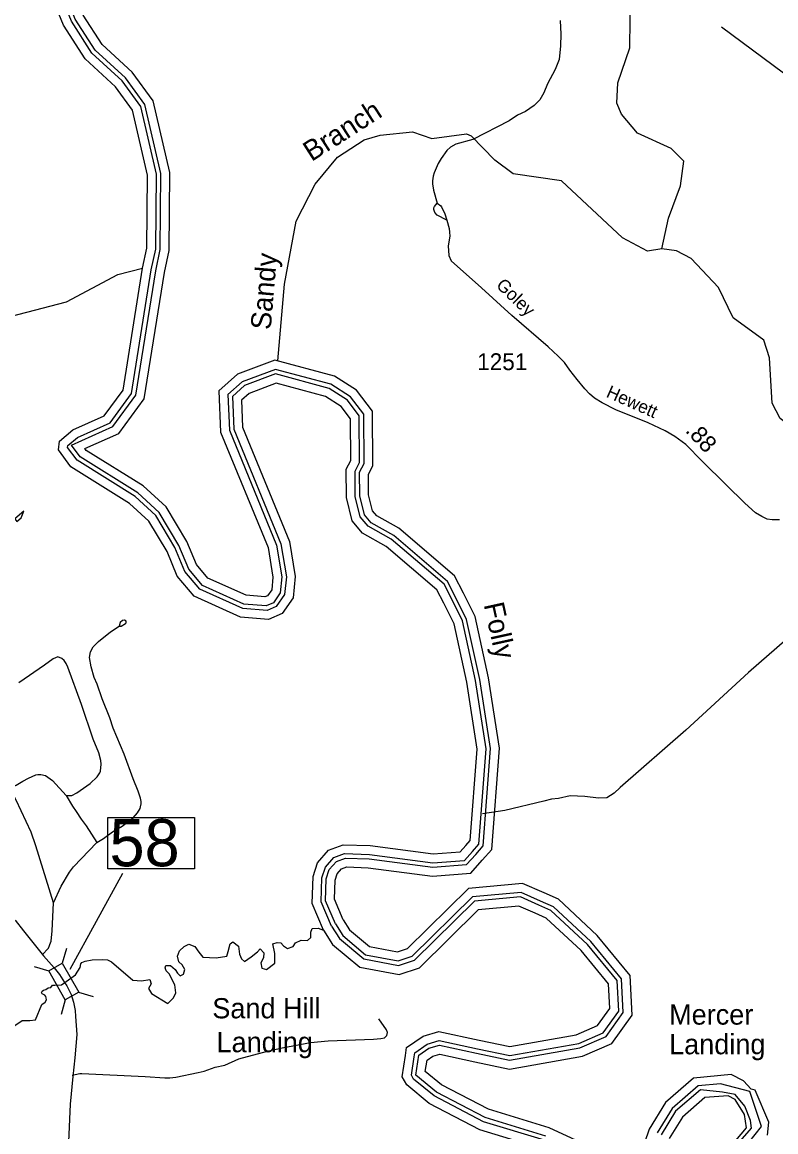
# Model space of a CAD drawing. Extents: x 2104537 to 2336408, y 34176 to 229611.
# Drawn here: x 2224131 to 2229719, y 79352 to 87580 of the extents above; entities that cross this region are included whole.
import ezdxf

# ---------------------------------------------------------------- set-up
doc = ezdxf.new("R2010")
doc.units = 0
for name, color, linetype in [('Exist Geographical Quarry CELL', 7, 'Continuous'), ('Exist Hydrographic Buffer Line', 7, 'Continuous'), ('Exist Hydrographic Creek Single Shore', 7, 'Continuous'), ('Exist Hydrographic Misc Water Feature', 7, 'Continuous'), ('Exist Hydrographic Point Label', 7, 'Continuous'), ('Exist Hydrographic River Shore', 7, 'Continuous'), ('Exist Hydrographic River Shore Label', 7, 'Continuous'), ('Exist Road Non-System Type 51', 7, 'Continuous'), ('Exist Road Secondary Mileage Hundredths English Label', 7, 'Continuous'), ('Exist Road Secondary Structure Standard Bridge CELL', 7, 'Continuous'), ('Exist Road Secondary Structure Standard Bridge Number Label', 7, 'Continuous'), ('Exist Road Secondary Type 51 Attributed', 7, 'Continuous'), ('Exist Road Secondary Type 51 Label', 7, 'Continuous'), ('Exist Road Secondary Type 51 Number Label', 7, 'Continuous'), ('Old_Level_32', 7, 'Continuous')]:
    doc.layers.add(name, color=color, linetype=linetype)

msp = doc.modelspace()

# ---------------------------------------------------------------- linework, layer by layer
at = {"layer": 'Exist Geographical Quarry CELL'}
msp.add_lwpolyline([(2224076.2, 83898.2), (2224092.1, 83877.6), (2224123.4, 83904.7), (2224144.6, 83954.8)], close=True, dxfattribs=at)
at = {"layer": 'Exist Hydrographic Buffer Line'}
for points in [[(2225088.8, 85742.8), (2225121.8, 85897.9), (2225126.9, 86453.6), (2225010.1, 86955.3), (2224872.3, 87144.4), (2224647.8, 87350.8), (2224495.7, 87587.7), (2224454.4, 87689.2), (2224496, 87890.1), (2224659, 88149.7), (2224761.9, 88255.3), (2224897.3, 88318.9), (2225128.3, 88482.7), (2225281.8, 88716.7)], [(2225121.1, 85736.8), (2225154.6, 85894.3), (2225159.7, 86457.2), (2225040.5, 86969.3), (2224896.9, 87166.3), (2224673.1, 87372.1), (2224524.9, 87602.8), (2224488.6, 87692.3), (2224526.9, 87877.6), (2224685, 88129.3), (2224781.3, 88228.2), (2224913.9, 88290.4), (2225152.3, 88459.6), (2225316.7, 88710)], [(2226009.9, 84971.3), (2225778.6, 84884.7), (2225689.4, 84804.3), (2225700.1, 84561.6), (2226049.8, 83711.4), (2226090, 83467.3), (2226076.6, 83335.9), (2226015, 83248.4), (2225947.1, 83218.5), (2225766.8, 83233.3), (2225447.9, 83376.8), (2225337.9, 83507.7), (2225263.8, 83684.7), (2225121.6, 83922.6), (2224968, 84063.9), (2224538.5, 84331.3), (2224468.4, 84426.6), (2224470.1, 84440.6), (2224542.3, 84501.4), (2224782.9, 84608.4), (2224942.4, 84826.2), (2225088.8, 85742.8)], [(2226008.3, 85005.7), (2225761.3, 84913.2), (2225655.9, 84818.3), (2225667.5, 84554.4), (2226018, 83702.3), (2226056.9, 83466.3), (2226044.8, 83347.8), (2225993.4, 83274.7), (2225941.4, 83251.8), (2225775.1, 83265.5), (2225468.2, 83403.6), (2225366.2, 83525), (2225293.2, 83699.5), (2225147.3, 83943.5), (2224987.9, 84090.1), (2224561.2, 84355.8), (2224495.7, 84444.7), (2224804.2, 84582), (2224973.6, 84813.2), (2225121.1, 85736.8)], [(2226453.5, 80893.3), (2226380.4, 81064.4), (2226386.1, 81228.5), (2226408.5, 81297.2), (2226461, 81357), (2226527.5, 81382), (2226703, 81375.7), (2227175.8, 81313.5), (2227425.1, 81333.2), (2227493.7, 81409.3), (2227548.9, 81471.6), (2227603.6, 82194.2), (2227525.1, 82705.1), (2227426.7, 83151.7), (2227345.1, 83315.4), (2227284.9, 83432.6), (2226885.8, 83773.6), (2226718, 83868.2), (2226668.2, 83927), (2226633.7, 84068), (2226632.8, 84242.5), (2226665.9, 84307.5), (2226663.4, 84672.6), (2226564.9, 84802.6), (2226420.4, 84894.7), (2226008.3, 85005.7)], [(2226424.4, 80878), (2226347.3, 81058.2), (2226353.5, 81234.3), (2226379.4, 81313.8), (2226441.7, 81384.8), (2226522.1, 81415), (2226705.8, 81408.5), (2227176.6, 81346.5), (2227409.5, 81364.9), (2227469.2, 81431.2), (2227517.1, 81485.1), (2227570.6, 82192.9), (2227492.8, 82699.1), (2227395.5, 83140.7), (2227315.8, 83300.6), (2227258.7, 83411.9), (2226866.9, 83746.6), (2226696.7, 83842.5), (2226638.2, 83911.7), (2226600.9, 84063.9), (2226600, 84250.3), (2226633, 84315.3), (2226630.7, 84661.5), (2226542.3, 84778.1), (2226407, 84864.3), (2226009.9, 84971.3)], [(2226424.4, 80878), (2226483.2, 80784.9), (2226663.2, 80634.6), (2226921.8, 80586), (2227041, 80625.5), (2227483.9, 81062.3)], [(2226453.5, 80893.3), (2226508.1, 80806.7), (2226677.7, 80665.2), (2226919.5, 80619.8), (2227023.5, 80654.2), (2227469.2, 81094)], [(2227500.1, 79935.1), (2227745.5, 79884), (2228266.8, 79975), (2228460.5, 80059.7), (2228587.3, 80235.9), (2228573.9, 80486.6), (2228347, 80763.4), (2228070.1, 81020.3), (2227974.1, 81063), (2227830.8, 81126.5), (2227469.2, 81094)], [(2227507, 79967.2), (2227746.1, 79917.4), (2228257.3, 80006.6), (2228439.1, 80086.1), (2228553.9, 80245.7), (2228541.7, 80474.1), (2228323.1, 80740.9), (2228051.8, 80992.5), (2227960.8, 81033), (2227825.2, 81093.1), (2227483.9, 81062.3)], [(2227550.4, 79427.1), (2227185.7, 79617.7), (2227033.3, 79743.4), (2227016.6, 79772.8), (2227037.2, 79907.8), (2227041.4, 79938.6), (2227132.9, 80002.2), (2227223.5, 80028.5), (2227507, 79967.2)], [(2227562.9, 79457.6), (2227203.9, 79645.2), (2227049.7, 79772.4), (2227072.3, 79920.1), (2227147.2, 79972.2), (2227224.7, 79994.6), (2227500.1, 79935.1)], [(2229519.3, 79273.3), (2229612.3, 79390.9), (2229526, 79649.7), (2229309.8, 79708.5), (2229142.6, 79692.5), (2228950.4, 79525.4), (2228838.5, 79344.1)], [(2229368.1, 79183.6), (2229538.3, 79378.6), (2229531.6, 79435.7), (2229489.1, 79542.1), (2229418.5, 79629.5), (2229323.3, 79645.2), (2229159.2, 79663.5), (2228975.7, 79503.9), (2228868.4, 79330.1)], [(2228002.6, 79290), (2227550.4, 79427.1)], [(2228014.3, 79320.8), (2227562.9, 79457.6)]]:
    msp.add_lwpolyline(points, dxfattribs=at)
at = {"layer": 'Exist Hydrographic Creek Single Shore'}
for points in [[(2226027.2, 85068.6), (2226075.1, 85636.1), (2226163.1, 86103.6), (2226303.2, 86379.7), (2226468.2, 86579.9), (2226667.1, 86707.3), (2226784.2, 86741.1), (2227025.2, 86766), (2227167.3, 86717.3), (2227425.2, 86751.7), (2227459.3, 86738)], [(2228874.3, 85900.3), (2228766.3, 85882.8), (2228582.3, 85981.5), (2228129.2, 86403.5), (2227770.3, 86456.4), (2227636.2, 86557.4), (2227459.3, 86738)], [(2233418.3, 83454.1), (2232843.3, 83458.6), (2232425.2, 83604.4), (2232100.2, 83643.5), (2231692.3, 83631.7), (2231475.2, 83714.6), (2231223.2, 83860.5), (2231114.3, 83967.6), (2231055.2, 84099.9), (2230942.3, 84692.6), (2230883.2, 84743), (2230184.2, 84644.9), (2229885.2, 84542.4), (2229751.3, 84640.1), (2229692.3, 84756.1), (2229672.2, 85091.1), (2229630.3, 85223.1), (2229403.1, 85388.3), (2229293.2, 85613.5), (2229092.3, 85827.3), (2228983.2, 85885.1), (2228874.3, 85900.3)], [(2224061.4, 80129.4), (2224131.9, 80178.4), (2224188.7, 80176.4), (2224229.3, 80183.3), (2224277.8, 80296.9), (2224301.3, 80313.6), (2224311.1, 80331.2), (2224308.2, 80344.9), (2224307.2, 80355.7), (2224298.4, 80364.5), (2224278.8, 80375.3), (2224273.9, 80384.1), (2224279.8, 80393.9), (2224289.6, 80401.7), (2224306.2, 80406.6), (2224322.9, 80419.4), (2224343.4, 80421.3), (2224356.2, 80439), (2224372.8, 80439.9), (2224422.7, 80442.9), (2224526.5, 80515.4), (2224560.8, 80570.3), (2224565.7, 80598.7), (2224574.5, 80607.5), (2224598, 80618.3), (2224649.9, 80628.1), (2224728.3, 80630), (2224763.5, 80628.1), (2224793.2, 80612), (2224952.5, 80476.2), (2225017.1, 80472.3), (2225077.8, 80480.1), (2225087.6, 80448.8), (2225068, 80415.5), (2225089.6, 80378.2), (2225211, 80303.8), (2225254.1, 80344.9), (2225269.7, 80382.1), (2225261.9, 80440.9), (2225220.8, 80523.2), (2225199.2, 80546.7), (2225191.4, 80568.3), (2225197.3, 80585.9), (2225230.6, 80585.9), (2225265.8, 80554.6), (2225283.4, 80527.1), (2225303, 80509.5), (2225328.5, 80521.3), (2225336.3, 80554.6), (2225316.7, 80589.8), (2225293.2, 80613.4), (2225283.4, 80654.5), (2225297.2, 80693.7), (2225332.4, 80725.1), (2225367.7, 80742.7), (2225410.7, 80725.1), (2225442.1, 80683.9), (2225469.5, 80646.7), (2225569.4, 80642.8), (2225649.7, 80654.5), (2225659.5, 80687.8), (2225673.2, 80746.6), (2225692.7, 80760.3), (2225733.9, 80729), (2225743.7, 80670.2), (2225757.4, 80634.9), (2225778.9, 80615.3), (2225829.8, 80648.6), (2225874.9, 80685.9), (2225894.5, 80709.4), (2225921.9, 80678), (2225919.9, 80642.8), (2225900.3, 80605.5), (2225908.2, 80564.4), (2225943.4, 80554.6), (2226004.1, 80603.6), (2226004.1, 80674.1), (2225988.5, 80746.6), (2226021.8, 80756.4), (2226049.2, 80754.4), (2226068.8, 80730.9), (2226098.1, 80711.3), (2226139.3, 80727), (2226158.8, 80752.5), (2226200, 80772.1), (2226247, 80770.1), (2226272.4, 80793.6), (2226272.4, 80832.8), (2226280.3, 80860.3), (2226325.3, 80862.2), (2226366.1, 80847.4)]]:
    msp.add_lwpolyline(points, dxfattribs=at)
at = {"layer": 'Exist Hydrographic Misc Water Feature'}
for points in [[(2228874.3, 85900.3), (2228922.3, 86125.8), (2229012.3, 86366.8), (2229036.3, 86550.1), (2228943.2, 86643.7), (2228692.2, 86756.8), (2228575.1, 86896.8), (2228541.3, 86979.5), (2228548.3, 87130.3), (2228637.3, 87391), (2228642.2, 87807.6)], [(2223869.2, 85353.9), (2224459.1, 85506.5), (2224841.1, 85709.1), (2225024.3, 85754.8)]]:
    msp.add_lwpolyline(points, dxfattribs=at)
at = {"layer": 'Exist Hydrographic River Shore'}
for points in [[(2225024.3, 85754.8), (2225056.2, 85905.1), (2225061.2, 86446.3), (2224949.2, 86927.4), (2224823.1, 87100.5), (2224597.1, 87308.2), (2224437.2, 87557.3), (2224386.1, 87683), (2224434.1, 87915), (2224607.2, 88190.5), (2224723.2, 88309.7), (2224864.1, 88375.8), (2225080.2, 88529.1), (2225212.1, 88730)], [(2225185.6, 85724.8), (2225220.1, 85887.1), (2225225.4, 86464.4), (2225101.4, 86997.1), (2224946.1, 87210.2), (2224723.7, 87414.6), (2224583.4, 87633.2), (2224556.9, 87698.5), (2224588.8, 87852.8), (2224736.8, 88088.5), (2224820, 88173.8), (2224947.1, 88233.5), (2225200.4, 88413.2), (2225386.5, 88696.7)], [(2226013.2, 84902.5), (2225813.3, 84827.6), (2225756.3, 84776.2), (2225765.1, 84575.9), (2226113.3, 83729.4), (2226156.1, 83469.4), (2226140.2, 83312.2), (2226058.1, 83195.7), (2225958.3, 83151.7), (2225750.1, 83168.8), (2225407.3, 83323.1), (2225281.2, 83473.1), (2225205.1, 83655), (2225070.2, 83880.7), (2224928.1, 84011.4), (2224493.2, 84282.2), (2224400.1, 84408.7), (2224408.1, 84474.2), (2224507.1, 84557.5), (2224740.3, 84661.3), (2224880.1, 84852.2), (2225024.3, 85754.8)], [(2226005, 85074.6), (2225726.6, 84970.3), (2225589, 84846.3), (2225602.5, 84540), (2225954.5, 83684.3), (2225990.7, 83464.3), (2225981.3, 83371.5), (2225950.2, 83327.4), (2225930.2, 83318.6), (2225791.7, 83330), (2225508.8, 83457.3), (2225422.9, 83559.5), (2225351.9, 83729.1), (2225198.8, 83985.3), (2225027.8, 84142.5), (2224606.6, 84404.8), (2224596.9, 84418), (2224846.8, 84529.1), (2225035.8, 84787.2), (2225185.6, 85724.8)], [(2226511.8, 80923.9), (2226446.4, 81076.7), (2226451.3, 81217), (2226466.7, 81264.1), (2226499.4, 81301.4), (2226538.2, 81315.9), (2226697.6, 81310.3), (2227174, 81247.5), (2227456.4, 81269.9), (2227542.6, 81365.6), (2227612.7, 81444.6), (2227669.6, 82196.7), (2227589.6, 82717.2), (2227489, 83173.7), (2227403.7, 83345), (2227337.4, 83474.1), (2226923.5, 83827.7), (2226760.5, 83919.5), (2226728.3, 83957.6), (2226699.2, 84076.1), (2226698.5, 84226.9), (2226731.6, 84292), (2226728.9, 84694.8), (2226610.1, 84851.6), (2226447.2, 84955.4), (2226005, 85074.6)], [(2226366.1, 80847.4), (2226281.2, 81045.9), (2226288.2, 81245.9), (2226321.2, 81346.9), (2226403.2, 81440.5), (2226511.3, 81481.1), (2226711.2, 81473.9), (2227178.3, 81412.4), (2227378.3, 81428.2), (2227420.3, 81474.9), (2227453.3, 81512.1), (2227504.6, 82190.4), (2227428.3, 82687), (2227333.1, 83118.7), (2227257.3, 83271), (2227206.2, 83370.4), (2226829.1, 83692.6), (2226654.2, 83791.1), (2226578.1, 83881.2), (2226535.3, 84055.8), (2226534.3, 84265.9), (2226567.3, 84330.8), (2226565.2, 84639.2), (2226497.1, 84729.1), (2226380.3, 84803.5), (2226013.2, 84902.5)], [(2226511.8, 80923.9), (2226558.1, 80850.5), (2226706.6, 80726.6), (2226915, 80687.4), (2226988.3, 80711.7), (2227439.9, 81157.2)], [(2227486.5, 79870.9), (2227744.4, 79817.2), (2228285.9, 79911.7), (2228503.2, 80006.7), (2228654.1, 80216.3), (2228638.3, 80511.5), (2228394.9, 80808.4), (2228106.7, 81075.8), (2228000.7, 81123), (2227841.8, 81193.4), (2227439.9, 81157.2)], [(2226366.1, 80847.4), (2226433.2, 80741.1), (2226634.3, 80573.2), (2226926.3, 80518.4), (2227076.2, 80568), (2227513.2, 80999.1)], [(2227520.6, 80031.4), (2227747.1, 79984.2), (2228238.2, 80069.9), (2228396.3, 80139), (2228487.2, 80265.2), (2228477.3, 80449.1), (2228275.2, 80695.8), (2228015.1, 80937), (2227934.2, 80973.1), (2227814.2, 81026.2), (2227513.2, 80999.1)], [(2227525.5, 79366.1), (2227149.2, 79562.7), (2226982.3, 79700.5), (2226948.3, 79760.2), (2226972.3, 79917.2), (2226980.2, 79976), (2227104.3, 80062.2), (2227221.2, 80096.1), (2227520.6, 80031.4)], [(2227587.8, 79518.6), (2227240.4, 79700.2), (2227120.2, 79799.4), (2227132.9, 79882.3), (2227175.8, 79912.2), (2227227, 79927), (2227486.5, 79870.9)], [(2229658.2, 79325.9), (2229667.2, 79422.3), (2229565.2, 79659.7), (2229537.2, 79668.1), (2229479, 79729.8), (2229387.1, 79775.7), (2229109.4, 79750.6), (2228899.8, 79568.3), (2228778.7, 79372.2), (2228671.8, 79053.1)], [(2229331.1, 79178), (2229501.4, 79381.9), (2229486.8, 79480.5), (2229418.5, 79591.4), (2229365.8, 79619.4), (2229192.4, 79605.4), (2229026.3, 79460.9), (2228928.2, 79302.1)], [(2228402.5, 79214.2), (2228037.6, 79382.2), (2227587.8, 79518.6)], [(2227979.3, 79228.5), (2227525.5, 79366.1)]]:
    msp.add_lwpolyline(points, dxfattribs=at)
at = {"layer": 'Exist Road Non-System Type 51'}
for points in [[(2228121.1, 87592.5), (2228124.1, 87490.5), (2228122.8, 87404.5), (2228113.6, 87302.4), (2228082, 87230.1), (2228025.1, 87121.7), (2227999.6, 87055.6), (2227970.1, 87005.3), (2227928.2, 86961.1), (2227862.8, 86918.4), (2227804.8, 86890), (2227741.3, 86847.6), (2227471.3, 86709.4), (2227347.3, 86674.5), (2227308.1, 86652.6), (2227279.8, 86627.9), (2227236.7, 86569.3), (2227215, 86533), (2227185.7, 86462.7), (2227177.7, 86437.3), (2227172.5, 86404.6), (2227172.3, 86381.3), (2227181.3, 86334.5), (2227208.6, 86237.2)], [(2229317.3, 87546.2), (2230848.1, 86408.8), (2230884.4, 86385.2), (2230948.3, 86369.5)], [(2227280.3, 86111.8), (2227207.9, 86149.6), (2227191.5, 86168.6), (2227184.1, 86190.8), (2227183, 86202.6), (2227187.1, 86212.7), (2227208.6, 86237.2)], [(2227208.6, 86237.2), (2227234.8, 86217.4), (2227239.9, 86209.7), (2227265.5, 86157.7), (2227280.3, 86111.8)], [(2227280.3, 86111.8), (2227296.2, 86049.6), (2227299.6, 86023.9), (2227301.7, 85994), (2227290.8, 85922.8), (2227293.5, 85849.9), (2227311.4, 85809.5)], [(2230994.8, 83588.6), (2230536.8, 83382.9), (2230156, 83216.1), (2229978.9, 83118.4), (2229885.4, 83063.8), (2229839.8, 83033.5), (2229801.9, 83007), (2229516, 82757), (2229051.7, 82329.3), (2228565.2, 81905.3), (2228519.5, 81862.9), (2228465.7, 81828.5), (2228403.9, 81826.1), (2228301.8, 81839.2), (2228193.7, 81844.2), (2228108, 81823.6), (2228056, 81817.3), (2227998.1, 81804.7), (2227708.7, 81734.5), (2227544.8, 81709.1)], [(2224684.6, 81496.5), (2224734.1, 81527.4), (2224799.7, 81576), (2224872.3, 81617.9), (2224953.9, 81679.3), (2224986.1, 81716.4), (2225006.1, 81749.8), (2225009.6, 81760.6), (2225014.3, 81783.8), (2225014.6, 81800.2), (2225008.5, 81826.6), (2224992.2, 81878.4), (2224952.9, 81970), (2224886.6, 82153), (2224806.3, 82346.2), (2224781.2, 82421.8), (2224723.6, 82563), (2224686.3, 82670.6), (2224665.6, 82720.2), (2224642.5, 82800.1), (2224630.4, 82867.9), (2224637.4, 82912), (2224656.8, 82948.1), (2224698.3, 82988.6), (2224787.3, 83059.7), (2224851.1, 83102.5)], [(2224851.1, 83102.5), (2224864.9, 83102.5), (2224896.7, 83120.9), (2224902.7, 83127.1), (2224902.6, 83137.2), (2224890.3, 83145), (2224874.5, 83143), (2224857.2, 83128.9), (2224851.1, 83102.5)], [(2224458.4, 81845.7), (2224500.4, 81846.5), (2224536.2, 81864.9), (2224635.3, 81934.1), (2224687.4, 81983), (2224706.7, 82012.8), (2224712.2, 82026.8), (2224717.8, 82076.9), (2224714.7, 82104.5), (2224700.4, 82162.9), (2224657.1, 82262.4), (2224569.9, 82521.3), (2224468.6, 82797.9), (2224456.3, 82825.6), (2224442, 82847.6), (2224425.8, 82861.3), (2224395.9, 82873.1), (2224361.8, 82858.6), (2224296.3, 82812), (2224105.8, 82681.5)], [(2224041.5, 81896.7), (2224087.5, 81921.4), (2224135, 81952), (2224178.8, 81974.4), (2224233.7, 81998.3), (2224246.5, 82001.3), (2224270.5, 82001.5), (2224304.5, 81994), (2224356.9, 81956.6), (2224458.4, 81845.7)], [(2224364, 81051), (2224232.8, 81473.1), (2224197.6, 81574.8), (2224086.7, 81811.5), (2224041.5, 81896.7)], [(2224458.4, 81845.7), (2224503.2, 81766.4), (2224532.2, 81726.5), (2224567.9, 81669.4), (2224605.3, 81619.8), (2224684.6, 81496.5)], [(2224364, 81051), (2224420.5, 81173.6), (2224482.2, 81277), (2224512.5, 81316.8), (2224684.6, 81496.5)], [(2224337.3, 80740), (2224345.8, 80766.6), (2224354.8, 80842.8), (2224364, 81051)], [(2224278.8, 80663.9), (2224326.1, 80714.5), (2224334.9, 80732.7), (2224337.3, 80740)], [(2224502.1, 79770.8), (2224557.8, 79785.5), (2224573.6, 79785.5), (2225042.2, 79761.4), (2225188.3, 79751.1), (2225225.1, 79752.6), (2225270.2, 79758), (2225435.8, 79792.2), (2225479.7, 79802.5), (2225561.6, 79831.1), (2225633.1, 79846.5), (2225737, 79894), (2225950, 79950.3), (2226059.7, 79975.7), (2226269.1, 80014.3), (2226398.9, 80025.9), (2226734.8, 80040.1), (2226791, 80044.6), (2226817.3, 80049.4), (2226834.4, 80065.1), (2226840.4, 80089.3), (2226832.2, 80107.1), (2226775.1, 80188.6)]]:
    msp.add_lwpolyline(points, dxfattribs=at)
at = {"layer": 'Exist Road Secondary Structure Standard Bridge CELL'}
for p, q in [((2224459.5, 80712.4), (2224428.9, 80603.5)), ((2224218.9, 80577.4), (2224327.9, 80546.8)), ((2224549.8, 80387.1), (2224658.7, 80356.5)), ((2224451.1, 80331.7), (2224420.5, 80222.7))]:
    msp.add_line(p, q, dxfattribs=at)
msp.add_lwpolyline([(2224428.9, 80603.5), (2224550.2, 80387.3), (2224449.3, 80330.6), (2224327.9, 80546.8)], close=True, dxfattribs=at)
at = {"layer": 'Exist Road Secondary Structure Standard Bridge Number Label'}
msp.add_line((2224486.1, 80556.8), (2224878.3, 81270.6), dxfattribs=at)
msp.add_lwpolyline([(2224765.8, 81683.2), (2225409.9, 81683.2), (2225409.9, 81300.9), (2224765.8, 81300.9)], close=True, dxfattribs=at)
at = {"layer": 'Exist Road Secondary Type 51 Attributed'}
for points in [[(2229746.5, 83889.6), (2229690.7, 83889.6), (2229654, 83894.4), (2229615.7, 83913.5), (2229569.4, 83940.7), (2229489.6, 84012.5), (2229350.8, 84149.8), (2229173.6, 84325.4), (2229050.8, 84448.4), (2228971, 84507.5), (2228897.6, 84549), (2228771.5, 84608), (2228533.7, 84705.4), (2228432.4, 84758.2), (2228374.3, 84792.2), (2228337.9, 84823.6), (2228301.6, 84862.4), (2228245.9, 84930.2), (2228192.7, 85000.5), (2228151.5, 85056.2), (2228105.5, 85102.2), (2228030.5, 85172.4), (2227761.7, 85405), (2227536.6, 85610.9), (2227311.4, 85809.5)], [(2224078.1, 80920.4), (2224139.9, 80842.7), (2224288.4, 80657), (2224367.9, 80566.9), (2224406.8, 80517.4), (2224445.7, 80458.9)], [(2224445.7, 80458.9), (2224461.5, 80434.3), (2224493.4, 80370.6), (2224512.8, 80312.3), (2224525.2, 80252.2), (2224526.9, 80206.2), (2224535.8, 80073.4), (2224521.6, 79900.2), (2224505.7, 79762.3), (2224488, 79557.2), (2224473.9, 79277.9), (2224456.2, 79048), (2224447.1, 78876), (2224420.9, 78437.9), (2224403.2, 78135.6), (2224392, 77910.7)]]:
    msp.add_lwpolyline(points, dxfattribs=at)

# ---------------------------------------------------------------- texts
at = {"layer": 'Exist Hydrographic Point Label'}
for s, p in [('Sand Hill', (2225540.8, 80193.2)), ('Mercer', (2228927.8, 80146.6)), ('Landing', (2225572.3, 79941.9)), ('Landing', (2228927.8, 79926.8))]:
    msp.add_text(s, height=150, dxfattribs=at).set_placement(p)
at = {"layer": 'Exist Hydrographic River Shore Label'}
msp.add_text('Folly', height=150, rotation=282.43078, dxfattribs=at).set_placement((2227552.4, 83261.7))
at = {"layer": 'Exist Road Secondary Mileage Hundredths English Label'}
msp.add_text('.88', height=125, rotation=312.86653, dxfattribs=at).set_placement((2229042.6, 84547.3))
at = {"layer": 'Exist Road Secondary Structure Standard Bridge Number Label'}
msp.add_text('58', height=350, dxfattribs=at).set_placement((2224778.3, 81320.7))
at = {"layer": 'Exist Road Secondary Type 51 Label'}
for s, rotation, p in [('Goley', 315.95123, (2227639, 85622)), ('Hewett', 335.91061, (2228454.5, 84803.6))]:
    msp.add_text(s, height=95, rotation=rotation, dxfattribs=at).set_placement(p)
at = {"layer": 'Exist Road Secondary Type 51 Number Label'}
msp.add_text('1251', height=125, dxfattribs=at).set_placement((2227504.6, 84999.9))
at = {"layer": 'Old_Level_32'}
for s, rotation, p in [('Branch', 32.63533, (2226276.4, 86542.7)), ('Sandy', 85.17515, (2225973.9, 85295))]:
    msp.add_text(s, height=150, rotation=rotation, dxfattribs=at).set_placement(p)

doc.saveas('drawing.dxf')
